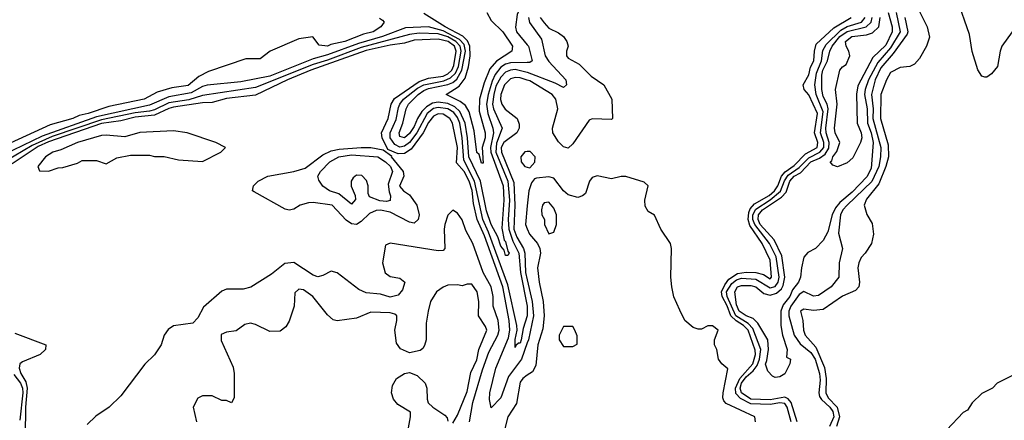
# Model space of a CAD drawing. Header units: inches. Extents: x 2380249 to 2585472, y 382747 to 546448.
# Tile 520 of 626: x 2537890 to 2541983, y 464756 to 466420. Entities that reach past the tile are written whole.
import ezdxf

# ---------------------------------------------------------------- set-up
doc = ezdxf.new("R2010")
doc.units = ezdxf.units.IN
doc.header["$MEASUREMENT"] = 0
doc.layers.add('C5436', color=7, linetype='Continuous')
doc.layers.add('C5446', color=7, linetype='Continuous')

msp = doc.modelspace()

# ---------------------------------------------------------------- linework, layer by layer
at = {"layer": 'C5436', "color": 4}
for points, elevation in [([(2540000, 466493.5), (2539970.2, 466469.8), (2539958.3, 466441.7), (2539950.4, 466389.6), (2539954.9, 466370), (2540000, 466315.9)], 8), ([(2539831.7, 466450), (2539850, 466417.6), (2539898, 466370), (2539938.4, 466310), (2539935.5, 466290), (2539872.4, 466247.6), (2539844.2, 466215.8), (2539821.4, 466158.6), (2539801.5, 466090), (2539800.5, 466040.5), (2539825.3, 465950), (2539824.9, 465930), (2539812.9, 465890), (2539816, 465824), (2539810, 465824), (2539800.4, 465860.4), (2539790, 465869), (2539779, 465959), (2539758, 466038), (2539743.3, 466063.3), (2539720.8, 466080.8), (2539662.7, 466110), (2539716.4, 466143.6), (2539742, 466178), (2539755.7, 466224.3), (2539763, 466270), (2539761.4, 466310), (2539752.1, 466332.1), (2539732.5, 466352.5), (2539658.5, 466390), (2539570, 466446.6)], 4), ([(2540000, 466241.9), (2539930, 466241.4), (2539910, 466236), (2539890, 466223.1), (2539866.7, 466193.3), (2539854.5, 466165.5), (2539837, 466110), (2539830.7, 466070), (2539835.9, 466030), (2539857.4, 465970), (2539859.8, 465950), (2539847.5, 465890), (2539848.8, 465870), (2539900.4, 465730), (2539902.5, 465670), (2539894.9, 465554.9), (2539904.4, 465504.4), (2539910, 465498.8), (2539918.8, 465458.8), (2539924.7, 465450), (2539919.8, 465440.2), (2539910, 465441.2), (2539903.3, 465463.3), (2539890, 465479.3), (2539877.8, 465517.8), (2539849.9, 465570), (2539830, 465626.6), (2539804.9, 465750), (2539757, 465850), (2539751.9, 465930), (2539742.1, 465990), (2539719.5, 466039.5), (2539698.8, 466058.8), (2539670, 466071.7), (2539630, 466078.4), (2539606.6, 466073.4), (2539581.7, 466058.3), (2539561.6, 466038.4), (2539543.5, 466010), (2539530, 465976.3), (2539510, 465947.8), (2539490, 465929.8), (2539470, 465935.3), (2539467.8, 465950), (2539482.5, 465990), (2539496.1, 466050), (2539506.8, 466070), (2539546.2, 466110), (2539570, 466125.5), (2539590, 466134.1), (2539670, 466151.6), (2539690, 466159.5), (2539706.7, 466173.3), (2539728.5, 466210), (2539743.1, 466290), (2539737.1, 466317.1), (2539718.6, 466338.6), (2539650, 466373.8), (2539590, 466390.7), (2539493.2, 466386.8), (2539397.6, 466350), (2539298.9, 466321.1), (2539170, 466273.9), (2539110, 466258.4), (2538930, 466185.4), (2538810, 466162), (2538670, 466148.7), (2538650, 466142.8), (2538603.3, 466116.6), (2538510, 466099.6), (2538430, 466064.7), (2538210, 466016.2), (2537983, 465937), (2537780.6, 465839.4)], 8), ([(2539386, 466426), (2539398.8, 466418.8), (2539404.7, 466410), (2539390.7, 466390), (2539358.8, 466370), (2539319.9, 466360.1), (2539241, 466330), (2539182.8, 466317.2), (2539169.7, 466309.7), (2539134.6, 466314.6), (2539108.7, 466348.7), (2539050, 466340.9), (2538931.3, 466290), (2538890, 466257.2), (2538830, 466258.4), (2538674.8, 466205.2), (2538635.3, 466184.7), (2538590, 466147.6), (2538522.2, 466137.8), (2538461.3, 466118.7), (2538407.3, 466090), (2538260.2, 466059.8), (2538174.8, 466030), (2538137.6, 466022.4), (2538110.6, 466010), (2538016.9, 465983.1), (2537850, 465907.9)], 4), ([(2540000, 465189.5), (2539982.6, 465137.4), (2539974.7, 465090), (2539970, 465076), (2539963.5, 465076.5), (2539952.8, 465067.2), (2539950, 465058), (2539950, 465092), (2539958.7, 465130), (2539956.9, 465150), (2539919.5, 465319.5), (2539838.2, 465538.2), (2539814.6, 465590), (2539781.2, 465750), (2539736.7, 465836.7), (2539729.9, 465929.9), (2539719, 465990), (2539710, 466014), (2539694.7, 466034.7), (2539670, 466050.4), (2539630, 466055.8), (2539610, 466051), (2539584.1, 466030), (2539540.8, 465950), (2539510, 465910.7), (2539490, 465894.5), (2539470, 465890.6), (2539450, 465901.8), (2539429.8, 465930), (2539429.8, 465950), (2539454.9, 466005.1), (2539464.5, 466055.5), (2539469.8, 466070), (2539486, 466090), (2539544.4, 466135.6), (2539570, 466149.5), (2539653, 466167), (2539681.4, 466178.6), (2539701.9, 466198.1), (2539714.5, 466225.5), (2539725.6, 466290), (2539721.4, 466310), (2539703.7, 466330), (2539670, 466349), (2539630, 466361.3), (2539550, 466364.2), (2539510, 466359.2), (2539310, 466304.9), (2539170, 466252.5), (2539110, 466234.8), (2538870, 466138.6), (2538650, 466105.8), (2538592.5, 466087.6), (2538510, 466075.6), (2538450, 466045.9), (2538430, 466040.4), (2538370, 466033.5), (2538230, 466004.5), (2538025.3, 465934.7), (2537941.8, 465898.2), (2537830, 465831.3)], 12), ([(2540000, 465077.2), (2539976.1, 465010), (2539922.4, 464937.6), (2539890, 464849.7), (2539850, 464808), (2539842.5, 464842.5), (2539843.8, 464870), (2539870, 464972.4), (2539921.7, 465098.3), (2539926.9, 465130), (2539924.9, 465170), (2539899.1, 465310), (2539822.1, 465522.1), (2539791.6, 465590), (2539776.5, 465656.5), (2539770.3, 465710.3), (2539758.4, 465750), (2539737.5, 465790), (2539705.5, 465825.5), (2539709.9, 465890), (2539689.7, 465990), (2539678.5, 466010), (2539650, 466028.5), (2539630, 466029.8), (2539610, 466019.3), (2539590, 465992.8), (2539567.4, 465950), (2539517.5, 465882.5), (2539490, 465864.8), (2539463.3, 465863.3), (2539420.7, 465880.7), (2539396.2, 465930), (2539394.4, 465950), (2539422.4, 466010), (2539433.6, 466070), (2539447.6, 466092.4), (2539550, 466163.9), (2539590, 466177.5), (2539650, 466186.1), (2539670, 466195.1), (2539686.6, 466210), (2539695.3, 466230), (2539704.7, 466290), (2539697.3, 466310), (2539670.8, 466330), (2539630, 466339.9), (2539530, 466335.6), (2539490, 466322.3), (2539430, 466314.5), (2539330, 466292.2), (2539100.9, 466210), (2539003.6, 466170), (2538870, 466107.2), (2538750, 466093.4), (2538690, 466077), (2538650, 466075.6), (2538530, 466056.5), (2538510, 466051.7), (2538450, 466023.2), (2538370, 466015), (2538310, 465999.6), (2538230, 465989), (2538010, 465912.7), (2537967.1, 465892.9), (2537858.2, 465821.8)], 16), ([(2540000, 466200.9), (2539950, 466212.8), (2539930, 466211.3), (2539910, 466202.2), (2539890, 466181.5), (2539870, 466144.7), (2539860.4, 466110), (2539856.1, 466070), (2539859, 466050), (2539896, 465970), (2539872.5, 465907.5), (2539869.6, 465870), (2539919.6, 465750), (2539926.8, 465670), (2539921.2, 465590), (2539923.3, 465550), (2539940.3, 465500.3), (2539964.4, 465450), (2539971.2, 465370), (2539999.4, 465230), (2540000, 465198.9)], 12), ([(2540000, 466169.1), (2539970, 466179), (2539950, 466180.3), (2539930, 466175.1), (2539905.2, 466150), (2539890.3, 466110), (2539889.3, 466089.3), (2539894.9, 466070), (2539908.4, 466048.4), (2539958, 466010), (2539966.9, 465986.9), (2539966, 465970), (2539956, 465950), (2539902.2, 465910), (2539892, 465890), (2539892.5, 465870), (2539943.9, 465743.9), (2539948, 465650), (2539944.5, 465550), (2539956.7, 465516.7), (2539983.9, 465470), (2539989.5, 465450), (2539993.3, 465370), (2540000, 465339.9)], 16), ([(2540000, 465872.1), (2539990, 465872), (2539973.4, 465850), (2539975.3, 465830), (2539990, 465810.4), (2540000, 465808)], 24), ([(2539760.4, 464750), (2539773.6, 464830), (2539813.8, 464966.2), (2539840.4, 465039.6), (2539878, 465110), (2539882.9, 465130), (2539879.1, 465170), (2539858.4, 465230), (2539858, 465270), (2539850.6, 465310), (2539816.5, 465370), (2539773.3, 465490), (2539744.8, 465544.8), (2539730, 465589.3), (2539710, 465617.2), (2539690, 465629), (2539670, 465608.7), (2539657.6, 465570), (2539654, 465550), (2539657.3, 465470), (2539650, 465461.2), (2539630, 465459.6), (2539430, 465492), (2539410, 465484), (2539397.6, 465410), (2539408.9, 465368.9), (2539430, 465354), (2539470, 465346), (2539491, 465330), (2539481.4, 465298.6), (2539464, 465276), (2539430, 465267), (2539390, 465279.6), (2539330, 465285.6), (2539299.7, 465299.8), (2539210, 465369.3), (2539184.9, 465375.1), (2539150, 465357.2), (2539130, 465352.3), (2539110, 465359.6), (2539030, 465411.8), (2538992.8, 465407.2), (2538936.4, 465363.6), (2538850.5, 465309.5), (2538818.5, 465301.5), (2538750, 465300.9), (2538730, 465292.3), (2538654.4, 465225.6), (2538630, 465182), (2538610, 465159), (2538530, 465148), (2538506.8, 465133.2), (2538491.3, 465110), (2538478, 465070), (2538450, 465028), (2538410.9, 464989.1), (2538310, 464858), (2538262, 464810), (2538206.4, 464773.6), (2538170, 464738)], 24), ([(2540000, 465647.5), (2539992.3, 465570), (2540000, 465551.8)], 24), ([(2539690, 464744.7), (2539710, 464778), (2539750, 464876), (2539765.6, 464954.4), (2539790, 465006.8), (2539798.7, 465050), (2539832, 465130), (2539826.3, 465146.3), (2539797.2, 465190), (2539798, 465250), (2539792.3, 465290), (2539770, 465322), (2539750, 465322), (2539730, 465315.3), (2539710, 465319), (2539670, 465317.2), (2539650, 465309.2), (2539622.8, 465290), (2539598, 465250), (2539588, 465210), (2539579.8, 465160.2), (2539579.1, 465090), (2539572.8, 465067.2), (2539565.8, 465054.2), (2539554.4, 465045.6), (2539510, 465037), (2539473.3, 465053.3), (2539456.9, 465076.9), (2539449.6, 465130.4), (2539458.4, 465170), (2539458, 465190), (2539450, 465197), (2539430, 465202.4), (2539350, 465205.1), (2539290, 465180.7), (2539210, 465169), (2539192.9, 465172.9), (2539170, 465194), (2539109.3, 465270), (2539070, 465298), (2539050, 465301.2), (2539034, 465286), (2539030.6, 465230), (2539010, 465168), (2538995.9, 465144.1), (2538973.2, 465126.8), (2538930, 465125.2), (2538870, 465154), (2538850, 465159), (2538826.4, 465153.6), (2538790, 465128), (2538750, 465122), (2538727.3, 465112.7), (2538727.5, 465087.5), (2538776.9, 464976.9), (2538782, 464950), (2538782, 464850), (2538770, 464828), (2538750, 464838), (2538730, 464838), (2538690, 464858), (2538650, 464858), (2538630, 464848), (2538611.3, 464810), (2538624.7, 464750)], 28), ([(2537870, 465117.7), (2537998.8, 465070), (2537997.1, 465050), (2537975.8, 465030), (2537901.5, 464998.5), (2537890.3, 464990), (2537887.3, 464972.7), (2537894.3, 464950), (2537915.8, 464915.8), (2537921.3, 464890), (2537914.2, 464810), (2537912.6, 464692.6)], 16), ([(2537865.9, 464945.9), (2537893.4, 464910), (2537901.2, 464890), (2537902.8, 464870), (2537890, 464757.2)], 12), ([(2539503.6, 464710), (2539515.1, 464770), (2539514.5, 464790), (2539461.5, 464821.5), (2539443.8, 464843.8), (2539435.6, 464870), (2539439.7, 464900.3), (2539456.2, 464930), (2539490, 464950.4), (2539510, 464954.9), (2539542, 464942), (2539574.9, 464910), (2539582, 464890), (2539583.7, 464843.7), (2539588.6, 464828.6), (2539606.8, 464810), (2539657.6, 464777.6), (2539666.4, 464766.4), (2539670, 464752)], 28), ([(2540000, 464942.9), (2539980.9, 464930), (2539970, 464915.1), (2539954.6, 464825.4), (2539919.2, 464770), (2539900.8, 464699.2)], 24)]:
    msp.add_lwpolyline(points, dxfattribs=dict(at, elevation=elevation))
for points, elevation in [([(2538530, 465959), (2538390, 465951.8), (2538326.7, 465933.3), (2538250, 465941.1), (2538230, 465939.2), (2538131, 465910), (2538060.6, 465879.4), (2538027.7, 465870), (2537997.3, 465850), (2537966, 465810), (2537972, 465792), (2538010, 465791.3), (2538050, 465804.7), (2538070, 465806), (2538130, 465824.7), (2538150, 465836), (2538210, 465834.8), (2538250, 465821), (2538293.6, 465846.4), (2538350, 465858), (2538430, 465858), (2538450, 465852), (2538490, 465852), (2538550, 465838), (2538650, 465831.3), (2538726, 465870), (2538746, 465890), (2538706, 465910), (2538586, 465950)], 24), ([(2539530, 465575.1), (2539510, 465579.1), (2539430, 465620.3), (2539390, 465628.7), (2539372.3, 465627.7), (2539344.5, 465615.6), (2539310, 465582.4), (2539290, 465569.6), (2539270, 465572.4), (2539247.6, 465587.6), (2539188.7, 465650), (2539110, 465661), (2539090, 465659.7), (2539056, 465650), (2539030, 465633.2), (2539010, 465629), (2538993.6, 465633.6), (2538864.7, 465704.7), (2538858, 465710), (2538862, 465730), (2538882, 465750), (2538922, 465770), (2539030, 465790.2), (2539076.4, 465803.6), (2539150, 465858.6), (2539184.8, 465875.2), (2539218, 465882), (2539310, 465889.4), (2539350, 465889.4), (2539400.3, 465880.3), (2539435.3, 465855.3), (2539434.9, 465850), (2539484.7, 465790), (2539486.3, 465770), (2539469, 465729), (2539486, 465710), (2539510, 465693), (2539540.9, 465650), (2539550.3, 465610), (2539546.4, 465590)], 16), ([(2539414.4, 465665.6), (2539387.2, 465667.2), (2539344, 465684), (2539338, 465698), (2539338, 465730), (2539331.8, 465751.8), (2539312.9, 465772.9), (2539290, 465774.7), (2539276, 465764), (2539268.2, 465750), (2539268.4, 465728.4), (2539284, 465690), (2539286, 465674), (2539270, 465654), (2539216.6, 465696.6), (2539178, 465710), (2539150, 465728.7), (2539133.6, 465753.6), (2539129.3, 465770), (2539140.9, 465790), (2539179.5, 465830), (2539217.2, 465850), (2539270, 465858.5), (2539379.1, 465850), (2539411.3, 465830), (2539431.2, 465810), (2539439.6, 465790), (2539422.4, 465737.6), (2539425.4, 465705.4), (2539431.8, 465688.2), (2539430, 465669.7)], 12)]:
    msp.add_lwpolyline(points, close=True, dxfattribs=dict(at, elevation=elevation))
at = {"layer": 'C5446', "color": 4}
for points, elevation in [([(2541612.2, 466490), (2541663, 466390), (2541672.5, 466347.5), (2541659.1, 466310), (2541630, 466259), (2541610, 466236), (2541590, 466225.2), (2541550, 466221.2), (2541510, 466201.2), (2541493, 466170), (2541470.3, 466110), (2541468.3, 466010), (2541500, 465900), (2541501.8, 465850), (2541491, 465810), (2541460.9, 465739), (2541410, 465675.1), (2541400.7, 465650), (2541411.1, 465611.1), (2541433.7, 465573.7), (2541438.8, 465530), (2541430.7, 465490), (2541404.9, 465450), (2541387.8, 465432.3), (2541377.6, 465410), (2541373.7, 465390), (2541381.6, 465330), (2541378, 465310), (2541364.7, 465295.3), (2541310, 465271.6), (2541230, 465216.2), (2541190, 465211.6), (2541150, 465218), (2541136, 465210), (2541144.9, 465170), (2541147.6, 465130), (2541154.9, 465110), (2541199.7, 465059.7), (2541235.4, 464975.4), (2541242.1, 464930), (2541241, 464870), (2541251.3, 464850), (2541288.1, 464810), (2541298.5, 464770), (2541286, 464730)], 16), ([(2542015.5, 466370), (2541973.4, 466310), (2541965.5, 466290), (2541954.4, 466225.6), (2541930, 466195.3), (2541910, 466182), (2541902, 466182), (2541890, 466186), (2541872.3, 466212.3), (2541850, 466288.7), (2541838.3, 466358.3), (2541787.2, 466507.2)], 16), ([(2541533.8, 466450), (2541550.1, 466369.9), (2541510, 466302.9), (2541457.5, 466242.5), (2541418.8, 466170), (2541404.4, 466130), (2541402.3, 466110), (2541413.3, 466050), (2541414.1, 465990), (2541430.2, 465949.8), (2541438.3, 465910), (2541430, 465802), (2541412.1, 465767.9), (2541350, 465703.8), (2541299.3, 465660.7), (2541281.8, 465638.2), (2541268, 465610), (2541250, 465539.3), (2541230, 465503.7), (2541198.8, 465470), (2541166.9, 465453.1), (2541150, 465434), (2541139.5, 465390), (2541136.4, 465350), (2541127.2, 465330), (2541102.6, 465297.4), (2541090.9, 465270), (2541063.8, 465236.2), (2541053.7, 465210), (2541054, 465150), (2541061.1, 465110), (2541080.7, 465050), (2541078, 465018), (2541094, 465010), (2541092, 464990), (2541070, 464949), (2541050, 464937.2), (2541030, 464934), (2541019, 464939), (2541000.2, 464960.2), (2540989.8, 464989.8), (2540996.2, 465003.8), (2541002.7, 465050), (2540999.7, 465090), (2540959.1, 465159.1), (2540939.3, 465179.3), (2540909.6, 465190), (2540881, 465210), (2540870, 465235.3), (2540863, 465290), (2540874.5, 465310), (2540890, 465316.2), (2540930, 465315.9), (2540950, 465311.1), (2540983.4, 465283.4), (2541010, 465276.5), (2541035.9, 465284.1), (2541057.2, 465302.8), (2541064.2, 465315.8), (2541070.9, 465350), (2541058.7, 465438.7), (2541025.8, 465505.8), (2540968.7, 465570), (2540960.2, 465590), (2540960.9, 465610), (2540977.6, 465630), (2541057.5, 465682.5), (2541076.6, 465703.4), (2541090.8, 465750), (2541109, 465770), (2541135.6, 465784.4), (2541179.3, 465830), (2541214.3, 465845.7), (2541237.8, 465862.2), (2541253.1, 465886.9), (2541254.9, 465910), (2541241.9, 465950), (2541241, 465970), (2541251.2, 466050), (2541246.3, 466070), (2541230, 466100.7), (2541224.9, 466130), (2541224.4, 466190), (2541229.3, 466210), (2541248, 466250), (2541257.4, 466290), (2541267.3, 466310), (2541298.8, 466350), (2541330, 466371.6), (2541409.4, 466390.6), (2541429.8, 466410), (2541434.1, 466430)], 8), ([(2541499.6, 466450), (2541516.9, 466390), (2541516.2, 466370), (2541490, 466314.7), (2541436.9, 466263.1), (2541373.8, 466146.2), (2541368.5, 466111.5), (2541372, 465990), (2541388, 465950), (2541390.4, 465930), (2541385.5, 465910), (2541353.2, 465846.8), (2541330, 465825.2), (2541290, 465808.7), (2541270, 465815.3), (2541259, 465830), (2541265.6, 465834.4), (2541269.7, 465850), (2541287.1, 465872.9), (2541299, 465910), (2541279.5, 465950), (2541277, 465970), (2541288.3, 466070), (2541281.2, 466130), (2541299, 466210), (2541310, 466224.7), (2541325.2, 466234.8), (2541341.2, 466270), (2541337.2, 466290), (2541325.2, 466310), (2541322.9, 466330), (2541349.4, 466350), (2541410, 466357.2), (2541434.8, 466365.2), (2541461.7, 466390), (2541467, 466430)], 4), ([(2540054.3, 466430), (2540070, 466406.7), (2540090, 466384.9), (2540130, 466365.5), (2540150.7, 466350), (2540164.9, 466330), (2540170.7, 466310), (2540162.8, 466290), (2540162.8, 466270), (2540170, 466261), (2540215.5, 466235.5), (2540266, 466186), (2540318, 466150), (2540352, 466090), (2540354, 466010), (2540350, 466006), (2540270, 466008.7), (2540256.9, 466003.1), (2540190, 465904), (2540170, 465886), (2540150, 465892.7), (2540130, 465912.3), (2540106.3, 465950), (2540104.7, 465970), (2540127.1, 466050), (2540118.5, 466090), (2540103.5, 466110), (2540010, 466165.8), (2540000, 466169.1)], 16), ([(2540005.8, 466430), (2540009.1, 466409.1), (2540058.8, 466338.8), (2540074.6, 466270), (2540090, 466246.7), (2540160.7, 466170), (2540162.8, 466150), (2540150, 466139.3), (2540116.4, 466156.4), (2540000.7, 466200.7), (2540000, 466200.9)], 12), ([(2541096.5, 464750), (2541079.9, 464810), (2541070, 464826.2), (2541050, 464828.6), (2541010, 464821.3), (2540930, 464824.4), (2540886.2, 464846.2), (2540867.3, 464867.3), (2540865.4, 464890), (2540883.4, 464930), (2540937.2, 464990), (2540949.2, 465029.2), (2540947.1, 465047.1), (2540918.2, 465130), (2540899.5, 465150), (2540868.7, 465168.7), (2540846, 465190), (2540830.9, 465230.9), (2540809.9, 465269.9), (2540807.7, 465290), (2540820.7, 465319.3), (2540838.3, 465341.7), (2540873.6, 465366.4), (2540910, 465371.5), (2540950.3, 465370.3), (2540981.6, 465361.6), (2541010, 465343.7), (2541015.1, 465350), (2541010, 465421.2), (2540976.5, 465490), (2540925.5, 465565.5), (2540917.8, 465590), (2540920.6, 465619.4), (2540926, 465634), (2540944.7, 465655.3), (2541005, 465690), (2541028.1, 465710), (2541041.2, 465730), (2541056.9, 465770), (2541071.4, 465788.6), (2541110, 465814), (2541156.5, 465863.5), (2541204.4, 465890), (2541207.4, 465910), (2541194.1, 465950), (2541207, 466030), (2541170, 466107.6), (2541151.2, 466130), (2541147, 466150), (2541170, 466191), (2541177, 466223), (2541191.9, 466250), (2541194, 466290), (2541201.3, 466318.7), (2541274.1, 466385.9), (2541347, 466430)], 16), ([(2541121.5, 464750), (2541096.5, 464830), (2541084.8, 464844.8), (2541070, 464851.9), (2541010, 464840.7), (2540930, 464844.5), (2540889.9, 464870), (2540885.3, 464890), (2540890.5, 464910), (2540910, 464937), (2540938.6, 464961.4), (2540955.8, 464984.2), (2540965.4, 465010), (2540970.5, 465050.5), (2540937, 465137), (2540918.1, 465158.1), (2540866.3, 465190), (2540831.2, 465270), (2540828.4, 465290), (2540850, 465324.8), (2540870, 465339.5), (2540890, 465345.9), (2540950, 465342), (2541010, 465306.3), (2541030, 465312), (2541042.8, 465330), (2541047.5, 465350), (2541034.5, 465434.5), (2541006.6, 465490), (2540946.2, 465570), (2540938.2, 465590), (2540938.2, 465610), (2540950, 465632.6), (2541010, 465671.7), (2541052.3, 465707.7), (2541069.6, 465750.4), (2541085, 465775), (2541130, 465806.6), (2541170, 465846.8), (2541216.5, 465870), (2541233, 465890), (2541233.1, 465910), (2541219.6, 465950), (2541230, 466037.2), (2541201.2, 466110), (2541195, 466150), (2541202.5, 466197.5), (2541223.4, 466250), (2541228.2, 466291.8), (2541242.1, 466317.9), (2541303.3, 466376.7), (2541330, 466391.9), (2541389.6, 466410), (2541404.4, 466430)], 12), ([(2541569.3, 466430), (2541582.6, 466370), (2541579.6, 466360.4), (2541520.6, 466279.4), (2541470, 466219.8), (2541446.6, 466170), (2541431, 466110), (2541438.3, 466050), (2541436.6, 466010), (2541469.4, 465890), (2541468.5, 465850), (2541461.5, 465810), (2541432.4, 465747.6), (2541329.2, 465650), (2541311.4, 465630), (2541301.5, 465610), (2541293.7, 465533.7), (2541310.6, 465470), (2541296.3, 465410), (2541294.9, 465350), (2541263, 465310), (2541210, 465274.3), (2541190, 465271.3), (2541150, 465291.1), (2541130, 465279.1), (2541095, 465230), (2541087, 465210), (2541087.6, 465190), (2541109.4, 465109.4), (2541134.1, 465074.1), (2541178.2, 465038.2), (2541197.2, 465010), (2541215.3, 464950), (2541217.2, 464922.8), (2541211.5, 464870), (2541215.4, 464855.4), (2541222.6, 464842.6), (2541258, 464810), (2541270, 464792.8), (2541274.2, 464770), (2541256.6, 464730)], 12), ([(2540000, 466315.9), (2540004.9, 466310), (2540020.7, 466250), (2540010, 466242), (2540000, 466241.9)], 8), ([(2540000, 465808), (2540010, 465805.5), (2540031.2, 465828.8), (2540033, 465850), (2540012.2, 465872.2), (2540000, 465872.1)], 24), ([(2540949, 464750), (2540946, 464770), (2540826.3, 464826.3), (2540817.6, 464837.6), (2540813.3, 464850), (2540814.6, 464870), (2540834, 464970), (2540808.7, 464990), (2540795.3, 465010), (2540788, 465050), (2540778, 465070), (2540778, 465090), (2540794, 465130), (2540770, 465148.7), (2540750, 465148.7), (2540724.7, 465135.3), (2540710, 465134), (2540690, 465142), (2540655.3, 465170), (2540633.6, 465213.6), (2540609.4, 465269.4), (2540601.2, 465310), (2540597.2, 465350), (2540599, 465470), (2540595.3, 465490), (2540555.3, 465550), (2540528.4, 465608.4), (2540503.1, 465623.1), (2540490, 465646), (2540489, 465670), (2540502, 465730), (2540485.6, 465745.6), (2540410, 465769.3), (2540390.8, 465769.2), (2540350, 465759), (2540290, 465772.3), (2540270, 465765.2), (2540259.1, 465750), (2540242, 465698), (2540230, 465688), (2540210, 465682), (2540170, 465692.3), (2540150, 465709.5), (2540110, 465762), (2540090, 465767.3), (2540038, 465762), (2540030, 465759.3), (2540017.7, 465742.3), (2540006.2, 465710), (2540000, 465647.5)], 24), ([(2540000, 465551.8), (2540009.2, 465530), (2540042.8, 465490), (2540051.8, 465470), (2540054.6, 465450), (2540042.2, 465390), (2540048.8, 465330), (2540066.3, 465250), (2540070.2, 465190), (2540064.6, 465135.4), (2540044.4, 465070), (2540035.8, 464984.2), (2540022.2, 464957.8), (2540000, 464942.9)], 24), ([(2540000, 465339.9), (2540020.1, 465250), (2540026.1, 465190), (2540004.6, 465090), (2540000, 465077.2)], 16), ([(2540000, 465198.9), (2540000.2, 465190), (2540000, 465189.5)], 12), ([(2542034, 464950), (2541954, 464910), (2541934, 464890), (2541890, 464868), (2541850, 464828), (2541830, 464798), (2541811.6, 464788.4), (2541743.6, 464716.4)], 24)]:
    msp.add_lwpolyline(points, dxfattribs=dict(at, elevation=elevation))
at = {"layer": 'C5446', "color": 4, "elevation": 28}
for points in [[(2540090, 465662), (2540070, 465659), (2540062.8, 465650), (2540058.8, 465630), (2540061, 465610), (2540071.3, 465590), (2540071.3, 465570), (2540090, 465531.3), (2540110, 465538), (2540121.2, 465570), (2540122, 465610), (2540110, 465638)], [(2540190, 465146), (2540150, 465146), (2540132, 465110), (2540132, 465090), (2540150, 465062), (2540190, 465062), (2540207.3, 465072.7), (2540207.3, 465107.3), (2540198, 465130)]]:
    msp.add_lwpolyline(points, close=True, dxfattribs=at)

doc.saveas('drawing.dxf')
